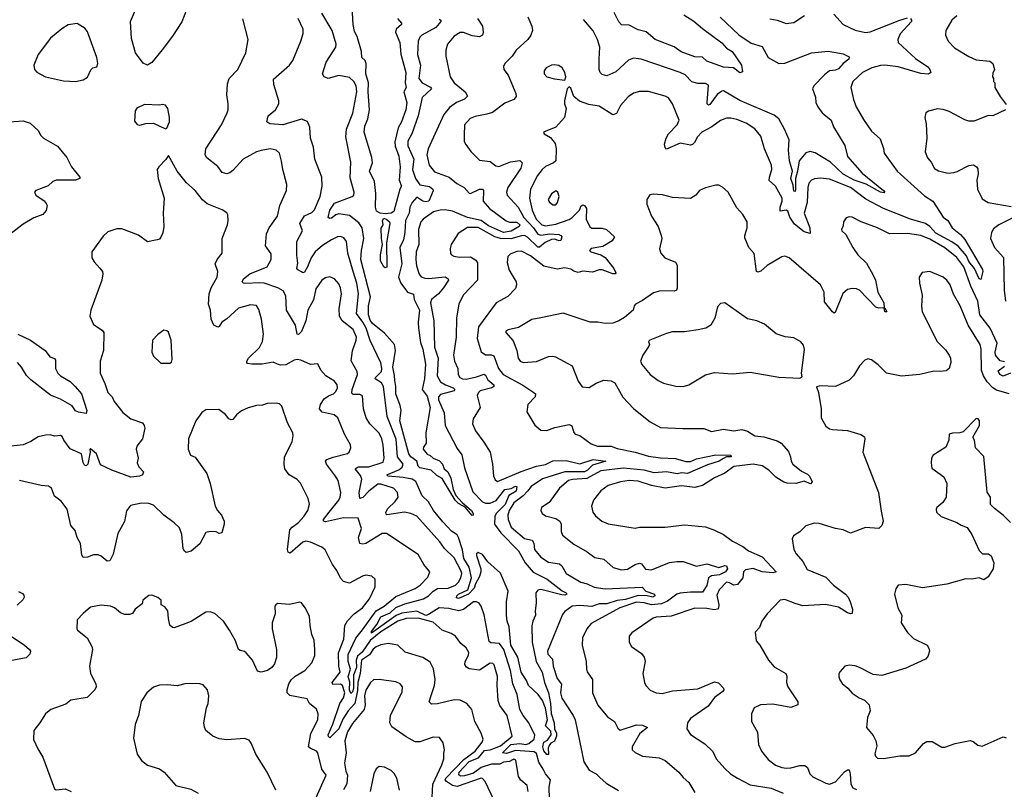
# Model space of a CAD drawing. Extents: x 1246230 to 1426786, y 660032 to 763141.
# Tile 339 of 566: x 1365151 to 1371733, y 696731 to 701878. Entities that reach past the tile are written whole.
import ezdxf

# ---------------------------------------------------------------- set-up
doc = ezdxf.new("R2010")
doc.units = 0

msp = doc.modelspace()

# ---------------------------------------------------------------- linework, layer by layer
at = {"layer": '0CON10XD'}
for points in [[(1366265.8, 701944.2), (1366235, 701863.1), (1366172.8, 701767.2), (1366103.5, 701676.5), (1366035, 701592.5), (1366005, 701574), (1365977.4, 701587.4), (1365926, 701656), (1365897.9, 701752.1), (1365891.9, 701865), (1365938.6, 701975)], [(1367676.8, 701885), (1367702.5, 701855), (1367704.4, 701845), (1367668.2, 701815), (1367663.8, 701795), (1367692.8, 701725), (1367698.5, 701648.5), (1367731.9, 701525), (1367727.2, 701455), (1367734.3, 701425), (1367720, 701395), (1367738.5, 701325), (1367731.5, 701275), (1367702.9, 701195), (1367681.8, 701155), (1367658.3, 701061.7), (1367661.4, 701031.4), (1367684.7, 700965), (1367695.3, 700894.7), (1367688.6, 700805), (1367704.2, 700765), (1367691.4, 700745), (1367652.5, 700595), (1367635, 700584.6), (1367595, 700579.6), (1367560, 700585), (1367537.1, 700597.1), (1367530.3, 700625), (1367531.1, 700715), (1367522.1, 700795), (1367489.2, 700865), (1367509.7, 700920.3), (1367505.6, 700955.6), (1367453.4, 701125), (1367457.5, 701165), (1367478.1, 701215), (1367490.5, 701275), (1367479.8, 701395), (1367482.3, 701455), (1367465.2, 701515), (1367468.3, 701585), (1367459.5, 701605), (1367438.8, 701625), (1367435.4, 701665), (1367408.1, 701765), (1367390, 701800), (1367380.8, 701845), (1367374.6, 701964.6)], [(1367955, 701881.5), (1367965.7, 701875), (1367966.9, 701865), (1367932.7, 701825), (1367840, 701775), (1367825, 701761.2), (1367815.5, 701734.5), (1367811.1, 701645), (1367830.6, 701575), (1367818.8, 701485), (1367840.8, 701455), (1367897.6, 701427.6), (1367903.1, 701415), (1367842.6, 701357.4), (1367815.9, 701234.1), (1367772.8, 701115), (1367746.7, 701065), (1367744.8, 701035.2), (1367786.5, 700945), (1367777.9, 700875), (1367796.4, 700815), (1367825, 700774.5), (1367891.5, 700761.5), (1367912.7, 700745), (1367915.8, 700734.2), (1367885.2, 700664.8), (1367865, 700659.6), (1367845, 700664), (1367805, 700690.9), (1367775.2, 700655), (1367759.7, 700625), (1367754.2, 700585), (1367731.1, 700535), (1367726.3, 700455), (1367715.7, 700405), (1367692.7, 700355), (1367705.6, 700245), (1367683.5, 700155), (1367698.5, 700115), (1367743.9, 700055), (1367782.7, 700042.7), (1367787.7, 700007.7), (1367824.8, 699935), (1367815.7, 699855), (1367817.6, 699815), (1367829.6, 699719.6), (1367846.2, 699675), (1367864.2, 699575), (1367858, 699475), (1367842.5, 699405), (1367875, 699360), (1367894, 699285), (1367865.6, 699115), (1367868.8, 699045), (1367850.8, 699019.2), (1367848.8, 699005), (1367875, 698971.8), (1367895, 698964.1), (1367916, 698945), (1367957.2, 698927.2), (1367976.4, 698905), (1367987.8, 698875), (1368013.5, 698853.5), (1368032.4, 698812.4), (1368048.6, 698735), (1368066.6, 698696.6), (1368109.3, 698649.3), (1368170.9, 698595), (1368182.5, 698575), (1368182.5, 698565), (1368175, 698561.2), (1368128, 698618), (1368085, 698642.3), (1368061.2, 698665), (1367975, 698809.4), (1367940.3, 698830.3), (1367901.2, 698865), (1367825, 698881.5), (1367815, 698892.5), (1367805.3, 698925.3), (1367765.3, 698955), (1367752.1, 698975), (1367691.9, 699195), (1367701, 699265), (1367695, 699297.1), (1367664.8, 699374.8), (1367665.1, 699425), (1367658.1, 699465), (1367657.4, 699497.4), (1367644.8, 699555), (1367662.8, 699665), (1367657.5, 699705), (1367590.4, 699780.4), (1367510.2, 699845), (1367495, 699868.2), (1367483.1, 699905), (1367482.9, 699965), (1367495.2, 700025.2), (1367432.4, 700275), (1367435.9, 700334.1), (1367450.7, 700415), (1367439.8, 700485), (1367418.5, 700518.5), (1367355, 700568.2), (1367285, 700580.4), (1367265, 700573.8), (1367235, 700549.6), (1367225, 700547.3), (1367213.8, 700555), (1367223.7, 700605), (1367255, 700650.6), (1367374, 700695), (1367385.6, 700705), (1367388.1, 700725), (1367360.6, 700820.6), (1367364.6, 700925), (1367330.8, 701095), (1367334.7, 701145.3), (1367377.4, 701252.6), (1367385, 701287.5), (1367405.3, 701394.7), (1367400.7, 701435), (1367385, 701465.5), (1367355, 701490.4), (1367285, 701503.8), (1367214.2, 701484.2), (1367186.9, 701495), (1367176.5, 701515), (1367199.1, 701595), (1367264, 701695), (1367265.8, 701714.2), (1367240.8, 701805), (1367170.8, 701920.9)], [(1368548.3, 701898.3), (1368574.4, 701834.4), (1368578.6, 701805), (1368568.6, 701775), (1368548.6, 701745), (1368469.4, 701675), (1368442.9, 701635), (1368394, 701585), (1368384.3, 701565.7), (1368388, 701545), (1368416.2, 701506.2), (1368468, 701385), (1368468.8, 701365), (1368453.8, 701345), (1368395, 701319.4), (1368311.7, 701258.3), (1368274.6, 701245.4), (1368195, 701230.9), (1368163.3, 701216.7), (1368125.6, 701175), (1368121.2, 701105), (1368123.2, 701063.2), (1368133, 701043), (1368167.3, 700997.3), (1368225, 700939.2), (1368295, 700928.9), (1368335, 700901.4), (1368355, 700895.7), (1368432.4, 700927.6), (1368495.4, 700935.4), (1368510.9, 700920.9), (1368501.1, 700885), (1368413.5, 700755), (1368404.4, 700725), (1368408.9, 700705), (1368482.2, 700625), (1368520.4, 700555), (1368585.8, 700485.8), (1368614.5, 700444.5), (1368635, 700436.8), (1368695.5, 700445.5), (1368755, 700441.8), (1368769.2, 700435), (1368774.3, 700425), (1368767.9, 700402.1), (1368755, 700398.1), (1368729.2, 700409.1), (1368705, 700407.7), (1368662.7, 700387.3), (1368625, 700355.9), (1368615, 700356.8), (1368545, 700422.5), (1368525, 700433.9), (1368505, 700433.5), (1368435, 700412.1), (1368365, 700414.6), (1368326.2, 700426.2), (1368215, 700488.2), (1368145, 700488.9), (1368081.1, 700448.9), (1368035.5, 700374.5), (1368028.3, 700348.3), (1368030.8, 700315), (1368036.7, 700305), (1368053.3, 700296.7), (1368089.3, 700289.3), (1368165, 700292.7), (1368200.8, 700270.8), (1368211.7, 700251.7), (1368211.1, 700135), (1368116.5, 700035), (1368086.5, 699975), (1368071.2, 699885), (1368068.2, 699755), (1368051.2, 699635), (1368057.3, 699595), (1368080.5, 699545), (1368082.2, 699505), (1368094.4, 699485), (1368112, 699475), (1368135, 699473), (1368205, 699488.4), (1368255, 699507.2), (1368265, 699500.5), (1368280.3, 699470.3), (1368321.2, 699435), (1368321.5, 699425), (1368308.1, 699415), (1368230, 699395), (1368217.8, 699385), (1368208.9, 699365), (1368228.6, 699285), (1368182.2, 699207.8), (1368178.9, 699175), (1368198, 699128), (1368252.8, 699052.8), (1368295.7, 698985.7), (1368311.9, 698905), (1368318.3, 698828.3), (1368330.3, 698800.3), (1368345, 698788.6), (1368503.9, 698856.1), (1368605, 698891.9), (1368665, 698903.6), (1368715, 698927.5), (1368805, 698930.3), (1368895, 698906.4), (1368985, 698936.6), (1369070, 698925), (1368980.5, 698899.5), (1368946.7, 698865), (1368925.7, 698855), (1368795.1, 698854.9), (1368645, 698806.7), (1368570.8, 698755), (1368546.7, 698725), (1368516.5, 698693.5), (1368455, 698646), (1368422.5, 698595), (1368414.8, 698565), (1368415.7, 698535.7), (1368436.6, 698485), (1368525, 698408.4), (1368577.8, 698397.8), (1368587.7, 698377.7), (1368591.5, 698335), (1368635, 698282.3), (1368685, 698250), (1368758.7, 698238.7), (1368775.2, 698225.2), (1368805, 698173.1), (1368902.9, 698115), (1368945, 698105.5), (1368991.6, 698081.6), (1369065, 698071.9), (1369311.7, 698081.7), (1369336.7, 698056.7), (1369394, 698035), (1369396, 698025), (1369383.4, 698016.6), (1369345, 698024.8), (1369285, 698026), (1369200.1, 697999.9), (1369145, 697994.1), (1369075, 697972.2), (1369025, 697970.8), (1368975, 697953.8), (1368895, 697960), (1368844.2, 697955), (1368795, 697919.1), (1368780.6, 697899.4), (1368678.5, 697655), (1368682.5, 697635), (1368712.1, 697602.1), (1368718.2, 697555), (1368745, 697471.4), (1368773.4, 697433.4), (1368766.8, 697375), (1368775, 697340), (1368850.9, 697225), (1368864.5, 697195), (1368922.5, 696915), (1368958.8, 696858.8), (1369005, 696833.3), (1369028.8, 696808.8), (1369071.2, 696771.2), (1369153.1, 696723.1)], [(1369834.5, 701895), (1369957.8, 701777.8), (1370041.1, 701721.1), (1370115, 701698), (1370154.5, 701625), (1370225.3, 701585.3), (1370265, 701587.7), (1370445, 701655.4), (1370555, 701667.9), (1370655, 701648.7), (1370695, 701628.6), (1370693.3, 701615), (1370654.7, 701585.3), (1370625, 701548.8), (1370605, 701540.3), (1370565, 701536.5), (1370529.8, 701510.2), (1370460, 701435), (1370451.2, 701415), (1370470.3, 701360.3), (1370471.9, 701325), (1370485.6, 701295), (1370515.7, 701255), (1370575.4, 701205.4), (1370591.4, 701161.4), (1370667.2, 701037.2), (1370683.6, 700963.6), (1370781.7, 700851.7), (1370925.8, 700735), (1370933.8, 700725), (1370930.7, 700719.3), (1370905, 700723.4), (1370808.7, 700778.7), (1370729.2, 700805), (1370655.4, 700845), (1370571.4, 700925), (1370468.3, 700988.3), (1370435, 700997.3), (1370405, 700987.1), (1370360.5, 700935), (1370351.3, 700865), (1370337, 700815), (1370337.3, 700742.7), (1370335, 700730), (1370325, 700732), (1370321.1, 700771.1), (1370304.8, 700815), (1370317.7, 700865), (1370297.6, 700935), (1370289.5, 701005), (1370295.6, 701075), (1370264.3, 701145.7), (1370225, 701215.3), (1370195, 701239.4), (1369965, 701337.1), (1369855, 701401.5), (1369845, 701400.4), (1369813.1, 701376.9), (1369765, 701311.9), (1369755, 701306), (1369746, 701315), (1369745.6, 701325), (1369755, 701441.2), (1369735, 701450.6), (1369685, 701451.5), (1369645, 701461.5), (1369599, 701509), (1369565.2, 701525.2), (1369305, 701613.3), (1369255, 701620.6), (1369221.7, 701608.3), (1369135, 701529.5), (1369075, 701502.5), (1369045, 701511.4), (1369031.4, 701525), (1369025.6, 701545), (1369025.5, 701614.5), (1369029.1, 701695), (1369013.3, 701745), (1368985, 701802.5), (1368919.6, 701879.6)], [(1369590.3, 701910.2), (1369657.6, 701867.6), (1369715, 701818.9), (1369845, 701722.2), (1369875, 701688.5), (1369914.5, 701665), (1369976.7, 701575), (1369981.7, 701528.3), (1369965, 701523.3), (1369922.5, 701555), (1369855, 701561.1), (1369745, 701600.2), (1369715, 701626.8), (1369665, 701628.9), (1369573.6, 701663.6), (1369525, 701696.1), (1369398.2, 701745), (1369337.7, 701797.7), (1369285, 701810), (1369225, 701842.5), (1369175, 701844.2), (1369155, 701864.2), (1369125, 701925.7)], [(1370165, 701884.4), (1370214.2, 701874.2), (1370275, 701852), (1370325, 701858.8), (1370396.7, 701905)], [(1370593.3, 701915), (1370656.2, 701846.2), (1370735, 701808.1), (1370805, 701793.3), (1370835, 701797.1), (1371033.8, 701875), (1371085, 701890.8)], [(1371416.2, 701903.8), (1371382.5, 701875), (1371342.5, 701805), (1371340, 701775), (1371358, 701735), (1371400.7, 701690.7), (1371495, 701632), (1371545, 701609.2), (1371635, 701600), (1371656.2, 701585), (1371666.7, 701545), (1371655, 701520), (1371653.3, 701495), (1371660, 701485), (1371660, 701465), (1371670, 701455), (1371670, 701425), (1371704.2, 701364.2), (1371745, 701310)], [(1365525, 701464.2), (1365575, 701476), (1365605, 701493.8), (1365627, 701543), (1365640, 701555), (1365666.4, 701563.6), (1365673.3, 701585), (1365666.2, 701625), (1365605, 701797.5), (1365589.3, 701819.3), (1365535, 701852.5), (1365475, 701843.8), (1365432.1, 701817.9), (1365358, 701755), (1365275.5, 701644.5), (1365245.7, 701575), (1365250, 701545), (1365265, 701526), (1365325, 701496), (1365445, 701470), (1365525, 701464.2)], [(1367581.8, 699031.8), (1367572.3, 699075), (1367553.7, 699113.6), (1367492.5, 699175), (1367467.5, 699215), (1367448.5, 699275), (1367442.5, 699362.5), (1367425, 699371.5), (1367380.5, 699370.5), (1367370.5, 699380.5), (1367373.1, 699405), (1367409.3, 699505), (1367408.2, 699525), (1367366.2, 699596.2), (1367376.3, 699663.6), (1367400.9, 699735), (1367402.4, 699755), (1367381.1, 699805), (1367307.5, 699865), (1367290, 699895), (1367286.9, 699945), (1367302.1, 700045), (1367296.2, 700085), (1367285, 700110.8), (1367255, 700144), (1367225, 700158.8), (1367195, 700152.5), (1367171.4, 700135), (1367131.1, 700078.9), (1367116.2, 700005), (1367078.1, 699935), (1367064.7, 699865), (1367035, 699792.5), (1367015, 699772.5), (1367005, 699773.8), (1366994.6, 699835), (1366935.3, 699935), (1366930.5, 700030.5), (1366913.5, 700063.5), (1366876.9, 700085), (1366785, 700114.8), (1366755, 700118.4), (1366662.8, 700112.8), (1366647.5, 700115), (1366638.8, 700125), (1366647.1, 700145), (1366690.7, 700179.3), (1366805.8, 700225), (1366833.1, 700275), (1366831.7, 700311.7), (1366794.1, 700365.9), (1366801.4, 700445), (1366818.1, 700485), (1366873.5, 700565), (1366890, 700635), (1366934.2, 700735), (1366937.1, 700775), (1366910.5, 700875), (1366902.2, 700932.2), (1366886.9, 700985), (1366865, 701004.4), (1366825, 701013.3), (1366765, 701003.5), (1366735, 700994.5), (1366645, 700944.5), (1366575, 700869.4), (1366555, 700853.3), (1366535, 700847.8), (1366505, 700857.1), (1366475, 700895.6), (1366401.2, 700955), (1366391.2, 700975), (1366396, 701015), (1366500.8, 701175), (1366538, 701255), (1366544, 701275), (1366543.8, 701315), (1366536.2, 701375), (1366541.2, 701448.8), (1366551.4, 701485), (1366608.6, 701545), (1366663.7, 701656.3), (1366677.8, 701745), (1366643.7, 701883.7)], [(1368210.9, 701885), (1368244.4, 701835), (1368248.6, 701795), (1368244, 701775), (1368225, 701762.5), (1368175, 701769.6), (1368117.9, 701792.1), (1368095, 701792.5), (1368055, 701768.1), (1368011.9, 701715), (1368000, 701675), (1367999.4, 701635), (1368028.5, 701495), (1368055.4, 701455), (1368128.9, 701395), (1368144.3, 701365.7), (1368124.1, 701345.9), (1368070, 701325), (1368025, 701290), (1367985.4, 701244.6), (1367880.9, 701015), (1367873.3, 700975), (1367888.1, 700905), (1367925, 700860), (1368023.1, 700825), (1368072.9, 700782.9), (1368122.1, 700755), (1368155, 700717.5), (1368165, 700715.5), (1368225, 700745.3), (1368245.3, 700745.3), (1368251.8, 700735), (1368249, 700665), (1368291.4, 700615), (1368402.2, 700532.2), (1368425, 700524.8), (1368475, 700524.3), (1368495.3, 700505), (1368489.6, 700495), (1368435.4, 700464.6), (1368384.8, 700455.2), (1368285, 700499.9), (1368235, 700536), (1368145, 700555.1), (1368045, 700597.3), (1367995, 700607.2), (1367962.9, 700605), (1367917.7, 700592.3), (1367847.8, 700545), (1367832.9, 700525), (1367816.2, 700475), (1367818.8, 700375), (1367802.5, 700325), (1367799.3, 700275), (1367802.9, 700232.9), (1367820.6, 700175), (1367835, 700157.5), (1367858.7, 700148.7), (1367886.2, 700146.2), (1367995, 700157.9), (1368015.6, 700145), (1368016.7, 700135), (1367984.5, 700085), (1367950.8, 700045), (1367904.1, 700005.9), (1367898.2, 699985), (1367919.7, 699865), (1367923.2, 699686.8), (1367949, 699615), (1367942, 699495), (1367964.7, 699455), (1367997.9, 699435), (1368047.8, 699415), (1368058.9, 699405), (1368055.6, 699395), (1367965, 699370.7), (1367950.5, 699355), (1367951.6, 699335), (1367988.7, 699248.7), (1367996, 699165), (1368075, 699010.6), (1368106.9, 698966.9), (1368125, 698880.8), (1368181, 698721), (1368245, 698653.8), (1368265, 698645.2), (1368295, 698644.8), (1368337.1, 698662.9), (1368395, 698736), (1368437.5, 698742.5), (1368465, 698757.3), (1368475.4, 698755.4), (1368470.6, 698725), (1368420.4, 698695), (1368396.3, 698635), (1368337, 698575), (1368326.2, 698555), (1368324.7, 698505), (1368366.3, 698446.3), (1368486, 698325), (1368529.2, 698245), (1368583.8, 698183.8), (1368677.8, 698135), (1368777.6, 698057.6), (1368803.8, 698045), (1368808.6, 698035), (1368795, 698029.6), (1368775, 698031.8), (1368635, 698068.1), (1368615, 698063.5), (1368600.6, 698045), (1368604.2, 697975.8), (1368596, 697925), (1368598.2, 697895), (1368580.5, 697855), (1368575.4, 697825), (1368576.5, 697715), (1368603.5, 697585), (1368643.3, 697515), (1368659.2, 697445), (1368685, 697376), (1368699.3, 697305), (1368702.7, 697237.3), (1368724.3, 697174.3), (1368725.9, 697135), (1368739.2, 697105), (1368738.4, 697085), (1368725, 697053.1), (1368700.5, 697039.5), (1368692.4, 697027.6), (1368684.5, 697005), (1368685, 696962.5), (1368675, 696964.3), (1368655, 696986.9), (1368649.2, 697015), (1368654.3, 697045), (1368679.8, 697060.2), (1368704.8, 697095.2), (1368700.6, 697120.6), (1368666, 697155), (1368680, 697195), (1368665, 697273.8), (1368646.4, 697325), (1368618, 697365), (1368552.9, 697425), (1368539.1, 697459.1), (1368504.2, 697515), (1368481.2, 697615), (1368434.4, 697695), (1368423.8, 697816.2), (1368410.3, 697855), (1368405.2, 697895), (1368405.8, 697985), (1368417.4, 698055), (1368365, 698176.8), (1368281.2, 698251.2), (1368245, 698300.9), (1368215, 698314.2), (1368205, 698306.2), (1368203.8, 698295), (1368234.7, 698204.7), (1368234.8, 698185), (1368225.4, 698155), (1368197.7, 698105), (1368189.8, 698075), (1368150.4, 698035), (1368085, 698006.8), (1368070.6, 698010.6), (1368072.7, 698025), (1368085, 698036.1), (1368145.7, 698064.3), (1368172.1, 698145), (1368155.7, 698215.7), (1368121.1, 698275), (1368111.4, 698331.4), (1368085, 698414.5), (1368075, 698433.1), (1368037.9, 698457.9), (1367979.3, 698519.3), (1367918.1, 698595), (1367884.1, 698654.1), (1367842.6, 698692.6), (1367799.1, 698789.1), (1367775, 698805.8), (1367714.8, 698815.2), (1367614.8, 698824.8), (1367605.8, 698835), (1367685, 698867), (1367707.1, 698885), (1367713.6, 698905), (1367675.8, 698955), (1367667.3, 699072.7), (1367608.1, 699225), (1367584.2, 699425), (1367569.1, 699449.1), (1367527.8, 699475), (1367529.5, 699485), (1367569.1, 699525), (1367572.4, 699545), (1367565, 699582.5), (1367495, 699732.9), (1367467.2, 699815), (1367445.8, 699855), (1367403, 699913), (1367416.5, 700045), (1367404.8, 700114.8), (1367380, 700195), (1367345.8, 700315.8), (1367334.7, 700394.7), (1367318.9, 700418.9), (1367295, 700427.5), (1367275, 700425.5), (1367235, 700406.2), (1367175, 700367.1), (1367126.6, 700325), (1367099.4, 700285), (1367076.1, 700225), (1367055, 700189.2), (1367045, 700185.8), (1367035, 700190.8), (1367010, 700205), (1367004.5, 700214.5), (1367010.4, 700249.6), (1367003, 700303), (1367003.8, 700395), (1367041.8, 700465), (1367024.5, 700515), (1367055, 700566.5), (1367105, 700588.2), (1367122.7, 700607.3), (1367160, 700695), (1367172.9, 700765), (1367170.4, 700825), (1367124.5, 700944.5), (1367114.4, 701025), (1367095.5, 701085.5), (1367090.8, 701159.2), (1367075, 701196.2), (1367035, 701213.1), (1366910, 701175), (1366822.6, 701182.6), (1366804, 701195), (1366812, 701235), (1366860.8, 701275), (1366882.9, 701315), (1366882.5, 701335), (1366849.5, 701445), (1366848.9, 701481.1), (1366954, 701575), (1366977.5, 701605), (1367030.5, 701735), (1367045.6, 701785.6), (1367046.7, 701815), (1367012.9, 701885)], [(1371105, 701886.2), (1371113.3, 701875), (1371112, 701865), (1371037.3, 701782.7), (1371020.5, 701745), (1371023.3, 701725), (1371138.5, 701618.5), (1371221.7, 701561.7), (1371235.7, 701545), (1371241.2, 701525), (1371225.6, 701514.4), (1371175, 701517.5), (1371022.9, 701562.9), (1370935, 701573.4), (1370905, 701571.8), (1370846.2, 701555), (1370785, 701525.5), (1370720, 701465), (1370705.7, 701425), (1370724.4, 701345), (1370742.9, 701295), (1370791.3, 701211.3), (1370845, 701131.4), (1370901.8, 701081.8), (1370925.6, 701015.6), (1370930, 700985), (1371015.5, 700865), (1371199.1, 700699.1), (1371254.2, 700665), (1371325, 700557.1), (1371355.8, 700535), (1371385, 700485.5), (1371440.8, 700440.8), (1371467.8, 700407.8), (1371587.3, 700207.3), (1371589.2, 700195), (1371575, 700141.1), (1371565, 700145.5), (1371533.9, 700215), (1371495, 700260.6), (1371478.9, 700298.9), (1371425, 700362.3), (1371382.5, 700392.5), (1371275, 700449.5), (1371235.2, 700495.2), (1371205, 700515.7), (1371104.5, 700544.5), (1370925.6, 700615), (1370806.9, 700676.9), (1370705, 700754.8), (1370565, 700811.2), (1370505, 700817.6), (1370465, 700812.7), (1370444.2, 700805), (1370425.4, 700784.6), (1370418.9, 700755), (1370414.8, 700655.2), (1370395.9, 700585), (1370433.8, 700485), (1370435, 700447.5), (1370395, 700459.1), (1370330.8, 700510.8), (1370298.4, 700558.4), (1370286.5, 700596.5), (1370274.5, 700604.5), (1370235, 700596.7), (1370233.7, 700623.7), (1370248.2, 700665), (1370247.3, 700685), (1370202.2, 700765), (1370161.5, 700801.5), (1370162.2, 700825), (1370179.5, 700875), (1370176.5, 700905), (1370130, 701015), (1370105, 701098.8), (1370065, 701147.1), (1370008, 701185), (1369945, 701211.5), (1369905, 701220.5), (1369875, 701220), (1369835.4, 701204.6), (1369778.7, 701161.3), (1369710, 701125), (1369681.5, 701095), (1369662.7, 701057.3), (1369647.7, 701042.3), (1369635, 701039.5), (1369565, 701051.8), (1369475, 701012), (1369465, 701023.3), (1369461.8, 701045), (1369472.1, 701085), (1369488.5, 701115), (1369545.6, 701175), (1369559.4, 701205), (1369515.6, 701315), (1369487.1, 701355), (1369465, 701366.7), (1369355, 701398.2), (1369295, 701398.5), (1369253.3, 701386.7), (1369217.9, 701362.1), (1369166.4, 701305), (1369139.8, 701250.2), (1369115, 701242.5), (1369025, 701300), (1368955, 701311.8), (1368893.3, 701333.3), (1368855.8, 701365), (1368835, 701420), (1368825, 701430), (1368810, 701415), (1368792, 701335), (1368792.5, 701315), (1368804, 701285), (1368792.5, 701225), (1368735, 701160), (1368652.5, 701125), (1368657.5, 701115), (1368699.7, 701089.7), (1368730.2, 701050.2), (1368738.2, 701015), (1368734.3, 700935), (1368719.3, 700920.7), (1368665, 700895.4), (1368643.6, 700875), (1368612.3, 700835), (1368566.2, 700743.8), (1368558.1, 700685), (1368576.9, 700605), (1368603.3, 700545), (1368640.4, 700505), (1368665, 700498.8), (1368735, 700511), (1368825, 700541), (1368845, 700554.1), (1368892.2, 700605), (1368905, 700634.2), (1368915, 700638.9), (1368927.1, 700635), (1368940.9, 700615), (1368938.4, 700545), (1368962.4, 700492.4), (1368975, 700484.6), (1369045, 700484.5), (1369074.2, 700475.8), (1369126.4, 700426.4), (1369110.9, 700399.1), (1369048.3, 700361.7), (1368972, 700348), (1368960, 700335), (1368968.8, 700325), (1369035, 700306.4), (1369065, 700287.3), (1369123.6, 700215), (1369137.1, 700185), (1369132.5, 700177.5), (1369115, 700178.5), (1369045, 700204.1), (1369025, 700204.1), (1368980.5, 700189.5), (1368915, 700197.1), (1368885, 700187.5), (1368856.2, 700196.2), (1368835, 700208.7), (1368795, 700218.1), (1368745, 700210), (1368655, 700229.5), (1368565, 700298.2), (1368505, 700329.3), (1368475, 700328), (1368429.7, 700310.3), (1368413.5, 700295), (1368408.9, 700255), (1368423.4, 700203.4), (1368468.9, 700125), (1368471.9, 700105), (1368465, 700080), (1368415, 700026), (1368335.4, 699984.6), (1368217.3, 699822.7), (1368209.1, 699745), (1368236.2, 699656.2), (1368265, 699635.5), (1368305, 699635.9), (1368319.8, 699629.8), (1368350.8, 699545), (1368382.7, 699505), (1368515, 699434.6), (1368588.8, 699385), (1368598.8, 699375), (1368596, 699355), (1368548, 699305), (1368542, 699255), (1368595, 699166.2), (1368635, 699132), (1368675, 699130.6), (1368729.2, 699150.8), (1368825, 699171.4), (1368842.7, 699162.7), (1368856.1, 699116.1), (1368865, 699106.7), (1368895, 699096), (1368971.7, 699041.7), (1369012.5, 699025), (1369105, 699025.8), (1369145, 699009.6), (1369265, 698985.3), (1369355, 698959), (1369435, 698947.3), (1369535, 698943.3), (1369605, 698923.1), (1369635, 698923.9), (1369675, 698940.4), (1369805, 698968.3), (1369905.6, 698965), (1369906.7, 698955), (1369875, 698954.5), (1369855, 698942.7), (1369827.8, 698925), (1369749, 698901), (1369615, 698843.7), (1369575, 698846.7), (1369545, 698840.6), (1369475, 698854.4), (1369392.3, 698847.7), (1369325.2, 698865.2), (1369185, 698877.9), (1369035, 698861.6), (1368941.7, 698808.3), (1368847, 698803), (1368820.6, 698795), (1368760.6, 698745), (1368690.9, 698649.1), (1368638.8, 698615), (1368634, 698595), (1368643.8, 698575), (1368665, 698559.2), (1368735, 698542.5), (1368761.2, 698525), (1368770, 698505), (1368770, 698455), (1368779.8, 698429.8), (1368855, 698371.1), (1368945, 698320), (1368995, 698280), (1369055, 698270.8), (1369118, 698215), (1369175, 698197.5), (1369215, 698203.6), (1369265, 698233.6), (1369295, 698243.3), (1369307.6, 698237.6), (1369334.1, 698204.1), (1369375, 698199.3), (1369495, 698247.2), (1369544.6, 698254.6), (1369585, 698253.6), (1369675, 698223.2), (1369745, 698239.3), (1369825, 698214.3), (1369865, 698227.7), (1369875, 698224.6), (1369881.6, 698205), (1369868.1, 698185), (1369828, 698165), (1369775, 698158), (1369755, 698145.2), (1369744.8, 698094.8), (1369715, 698048.5), (1369635, 698049.4), (1369565, 698042), (1369544.6, 698035), (1369480.6, 697989.4), (1369440.2, 697970.2), (1369375, 697965.1), (1369325, 697978.2), (1369275, 697981.3), (1369163.1, 697945), (1368971.5, 697838.5), (1368941.1, 697805), (1368914.2, 697744.2), (1368910.6, 697695), (1368937.5, 697585), (1368939.4, 697535), (1368945, 697516.7), (1368980, 697465), (1368979.2, 697375), (1369015, 697292.5), (1369079.4, 697215), (1369126.2, 697185), (1369149.5, 697139.5), (1369165, 697126.2), (1369275, 697161.8), (1369315, 697159.4), (1369346.7, 697145), (1369296.5, 697103.5), (1369245.8, 697015), (1369246, 696995), (1369265, 696976), (1369315, 696953.1), (1369425, 696941.5), (1369465, 696923.3), (1369558, 696845), (1369585, 696808.8), (1369625, 696776.7), (1369665, 696710)], [(1368795, 701472.5), (1368802.5, 701495), (1368796.2, 701525), (1368777, 701557), (1368755, 701571.2), (1368727.1, 701577.1), (1368705, 701574), (1368670, 701555), (1368656.2, 701535), (1368656.2, 701515), (1368675, 701496), (1368725, 701482), (1368795, 701472.5)], [(1366125, 701147.5), (1366135, 701152.5), (1366153.8, 701195), (1366153.8, 701225), (1366141.2, 701285), (1366125, 701306.7), (1366105, 701311.2), (1366085, 701306.7), (1365985, 701310), (1365935, 701286.7), (1365922.3, 701267.7), (1365918.3, 701198.3), (1365936.4, 701176.4), (1365955, 701172), (1365995, 701183.8), (1366045, 701186.7), (1366125, 701147.5)], [(1371740, 701275), (1371655, 701234), (1371625, 701238), (1371531.2, 701198.8), (1371495, 701200), (1371467.9, 701207.9), (1371365, 701264.3), (1371325, 701277.5), (1371285, 701282), (1371225, 701266.7), (1371207.5, 701255), (1371201.2, 701225), (1371210.5, 701180.5), (1371214, 701085), (1371203.8, 700995), (1371218.8, 700955), (1371244, 700925), (1371265, 700883.8), (1371293.3, 700866.7), (1371355, 700852.5), (1371395, 700857.1), (1371417.6, 700862.4), (1371495, 700902.5), (1371527.7, 700907.7), (1371546.7, 700895), (1371555, 700880), (1371557.7, 700847.7), (1371549.2, 700805), (1371554, 700745), (1371585, 700678.8), (1371624.4, 700654.4), (1371778.7, 700628.7)], [(1365055, 701193.3), (1365175, 701202), (1365222.5, 701185), (1365275, 701136.7), (1365293.4, 701103.4), (1365311.2, 701085), (1365403.2, 701033.2), (1365467.2, 700957.2), (1365498, 700895), (1365553.3, 700825), (1365552.5, 700815), (1365525, 700805.7), (1365395, 700804.2), (1365373.8, 700795), (1365342.4, 700767.6), (1365260, 700735), (1365251.2, 700725), (1365258.8, 700705), (1365315.6, 700665.6), (1365328.3, 700648.3), (1365334, 700635), (1365328.8, 700601.2), (1365306.7, 700575), (1365245, 700553.1), (1365175, 700510), (1364995.8, 700375)], [(1368445, 696926.9), (1368425, 696916.5), (1368385, 696912.7), (1368360.4, 696899.6), (1368305, 696897.8), (1368235, 696875.8), (1368185, 696838.5), (1368125, 696819.7), (1368097.5, 696817.5), (1368086.4, 696826.4), (1368088.8, 696845), (1368155, 696916.8), (1368218.4, 696941.6), (1368258.8, 696991.2), (1368295, 696994.5), (1368365, 697021.8), (1368442.3, 697085), (1368410, 697225), (1368360.7, 697290.7), (1368348.8, 697325), (1368342, 697428), (1368344.5, 697485), (1368323, 697563), (1368315, 697572.9), (1368295, 697573.3), (1368225, 697526.9), (1368155, 697536.7), (1368137.3, 697547.3), (1368125.8, 697565), (1368129.2, 697585), (1368152.3, 697627.7), (1368152.5, 697645), (1368136.5, 697676.5), (1368100, 697705), (1368064.2, 697755), (1368035, 697772.5), (1367975, 697794.5), (1367915, 697849.5), (1367814.8, 697875.2), (1367735, 697872.5), (1367679.6, 697855), (1367565, 697783.3), (1367495, 697725), (1367441.2, 697648.8), (1367409.9, 697620.1), (1367400.9, 697595), (1367401.7, 697545), (1367383.6, 697495), (1367381.8, 697405), (1367375, 697381.7), (1367365, 697371.3), (1367356.7, 697396.7), (1367357.5, 697447.5), (1367346.4, 697485), (1367362.4, 697535), (1367347.4, 697585), (1367347, 697633), (1367397.8, 697742.2), (1367442.1, 697797.9), (1367535, 697924), (1367587.1, 697955), (1367665, 698020), (1367795, 698074.8), (1367827.9, 698095), (1367879.8, 698150.2), (1367892.5, 698185), (1367852.2, 698235), (1367815, 698301.4), (1367602.2, 698442.2), (1367575, 698442.1), (1367465, 698374.7), (1367445, 698369.6), (1367425, 698374.2), (1367415.4, 698415), (1367436.9, 698475), (1367413, 698543), (1367315, 698546.7), (1367195, 698518.5), (1367181.4, 698525), (1367181.5, 698535), (1367220, 698585), (1367284.5, 698665), (1367294.4, 698685), (1367298.1, 698715), (1367279.4, 698795), (1367263.1, 698825), (1367201.8, 698905), (1367195.6, 698925), (1367204.2, 698935.8), (1367247.3, 698952.7), (1367343.4, 698976.6), (1367354.4, 698985.6), (1367365.7, 699015), (1367362.5, 699035), (1367323.3, 699105), (1367276.9, 699215), (1367254, 699235), (1367172.9, 699252.9), (1367155.7, 699275), (1367161.5, 699305), (1367187.1, 699342.9), (1367215, 699362.5), (1367249.4, 699375), (1367265, 699391.1), (1367275.4, 699415), (1367272.5, 699435), (1367255, 699460), (1367197, 699497), (1367164.3, 699535), (1367145, 699576), (1367095, 699572.5), (1367030.9, 699600.9), (1367005, 699605.7), (1366985, 699601.9), (1366931.4, 699568.6), (1366895, 699567.7), (1366873.6, 699573.6), (1366845, 699586.4), (1366773.2, 699573.2), (1366703.8, 699573.8), (1366675, 699578.8), (1366670, 699585), (1366669.2, 699595), (1366681.1, 699615), (1366754.5, 699685), (1366773.5, 699725), (1366780, 699775), (1366768.5, 699875), (1366749.3, 699939.3), (1366735, 699966), (1366695, 699970.6), (1366615, 699948.1), (1366534.2, 699875.8), (1366502.5, 699855), (1366485, 699826.7), (1366475, 699822), (1366450, 699835), (1366430.6, 699875), (1366427.8, 699935), (1366414.5, 699975), (1366418.9, 700045), (1366432.1, 700085), (1366472.2, 700155), (1366475.8, 700195), (1366458, 700245), (1366472, 700275), (1366504.1, 700315.9), (1366504.3, 700415), (1366541.4, 700505), (1366545.8, 700534.2), (1366542.7, 700572.7), (1366535, 700586.2), (1366505.5, 700605.5), (1366405, 700645.8), (1366373.6, 700673.6), (1366325, 700736.2), (1366266.8, 700786.8), (1366204.2, 700865), (1366145, 700970), (1366127.7, 700942.3), (1366081.2, 700895), (1366070.8, 700875), (1366076, 700815), (1366117.5, 700685), (1366110, 700585), (1366114.1, 700495.9), (1366108.3, 700451.7), (1366095, 700422.5), (1366085, 700410), (1366070, 700405), (1366005, 700393.3), (1365945, 700437.5), (1365835, 700480), (1365801.7, 700478.3), (1365740.5, 700459.5), (1365709.5, 700430.5), (1365633.6, 700326.4), (1365632.5, 700285), (1365648.3, 700258.3), (1365687.3, 700217.3), (1365703.8, 700195), (1365707.7, 700177.7), (1365700.8, 700135), (1365627.1, 699935), (1365621.2, 699895), (1365645, 699838.8), (1365701.7, 699801.7), (1365713.8, 699785), (1365712, 699665), (1365690, 699595), (1365688.6, 699515), (1365721.1, 699445), (1365740.8, 699385), (1365770, 699355), (1365783.3, 699325), (1365841.7, 699251.7), (1365895, 699208.6), (1365971.5, 699181.5), (1365984.2, 699165), (1365988.6, 699145), (1365971.4, 699075), (1365935.4, 699024.6), (1365929.4, 699005), (1365943.8, 698945), (1365936.2, 698915), (1365947.7, 698887.7), (1365978.8, 698855), (1365971.2, 698835), (1365953.3, 698825), (1365895, 698817.8), (1365766.2, 698865), (1365691.5, 698901.5), (1365665.6, 698975), (1365625, 699007.5), (1365620, 699005), (1365622.5, 698985), (1365606, 698905), (1365595, 698894.2), (1365585, 698899.2), (1365575, 698916.7), (1365564.4, 698974.4), (1365488.9, 699008.9), (1365445.5, 699065.5), (1365435, 699090), (1365425, 699096.9), (1365385, 699092), (1365355, 699102.5), (1365325, 699100), (1365275, 699088), (1365225, 699056), (1365175, 699034.2), (1365075, 699023.3)], [(1371735, 699588.8), (1371705, 699597.5), (1371674.7, 699634.7), (1371671.8, 699655), (1371683.8, 699715), (1371638, 699815), (1371569.7, 699905), (1371556.2, 699995), (1371509.2, 700095), (1371462.8, 700225), (1371415, 700287.5), (1371335, 700352.7), (1371235, 700410.3), (1371175.3, 700435.3), (1371085, 700448.8), (1370965, 700446.9), (1370885, 700485.8), (1370775.7, 700525.7), (1370715, 700558), (1370695, 700560), (1370675, 700552.5), (1370656.7, 700525), (1370655, 700500), (1370643.8, 700475), (1370646.7, 700465), (1370672.3, 700442.3), (1370719.2, 700355), (1370754.3, 700305), (1370810.4, 700250.4), (1370853.9, 700173.9), (1370872.7, 700135), (1370886.9, 700055), (1370928.1, 699985), (1370930, 699950), (1370935, 699950), (1370946.7, 699925), (1370933.3, 699925), (1370930, 699950), (1370895, 699949.4), (1370875, 699955.5), (1370765, 700068.9), (1370745, 700078.5), (1370715, 700081.1), (1370685, 700073.1), (1370652.9, 700047.1), (1370601.2, 699918.8), (1370595, 699916.2), (1370585, 699924), (1370530.5, 699990.5), (1370528.5, 700055), (1370503.8, 700105), (1370293.8, 700285), (1370265, 700296.9), (1370245, 700293.1), (1370147.5, 700235), (1370105, 700196.2), (1370085, 700190), (1370076.7, 700195), (1370060.8, 700315), (1370026, 700355), (1369999.1, 700419.1), (1369998.1, 700435), (1370014.3, 700485), (1370013.8, 700525), (1369984.2, 700575), (1369945, 700620), (1369886.2, 700725), (1369848.3, 700758.3), (1369825, 700771.2), (1369805, 700771.2), (1369735.9, 700754.1), (1369695, 700736.7), (1369670, 700705), (1369635, 700682), (1369515, 700688), (1369447.3, 700707.3), (1369385, 700711.2), (1369363.9, 700706.1), (1369342.5, 700675), (1369343.8, 700645), (1369374, 700565), (1369418, 700495), (1369440, 700435), (1369444, 700415), (1369428, 700345), (1369435.8, 700315.8), (1369464.5, 700284.5), (1369535, 700256), (1369545.5, 700235.5), (1369546.5, 700083.5), (1369541.4, 700068.6), (1369525, 700061.4), (1369435, 700063.5), (1369388.6, 700051.4), (1369315, 699999.5), (1369267.1, 699975), (1369258.1, 699965), (1369251.4, 699935), (1369195, 699885.6), (1369155, 699862.9), (1369115, 699849.2), (1369065, 699845.8), (1369015.7, 699855.7), (1368965, 699854.3), (1368785, 699914.6), (1368635.5, 699884.5), (1368575, 699872.7), (1368485, 699819.4), (1368416.1, 699803.9), (1368400, 699795), (1368400, 699785), (1368450.7, 699730.7), (1368475.4, 699665.4), (1368483.7, 699613.7), (1368496, 699595), (1368515.6, 699585.6), (1368605, 699591.2), (1368685, 699624.3), (1368715, 699627.5), (1368733, 699623), (1368845, 699562), (1368885, 699460), (1368911.7, 699421.7), (1368957.7, 699417.7), (1369005, 699447.3), (1369055, 699466.2), (1369105, 699463.6), (1369128.5, 699448.5), (1369183.8, 699353.8), (1369256.2, 699276.2), (1369365, 699188.6), (1369435, 699150), (1369583.2, 699143.2), (1369723.6, 699143.6), (1369775, 699123.8), (1369855, 699139.2), (1369925, 699128), (1369977.3, 699137.3), (1370015, 699125.8), (1370065.6, 699095.6), (1370125, 699087.3), (1370215, 699062.2), (1370241.9, 699045), (1370289.4, 698989.4), (1370303.6, 698955), (1370307.1, 698925), (1370318.5, 698905), (1370377.4, 698857.4), (1370417.5, 698837.5), (1370430, 698825), (1370447.3, 698787.3), (1370436.7, 698773.3), (1370395, 698792.5), (1370340, 698775), (1370282.3, 698777.7), (1370258.8, 698785), (1370205, 698818.5), (1370158.9, 698865), (1370115, 698894.3), (1370055, 698905.7), (1369925, 698889.1), (1369865, 698844.7), (1369795, 698812.9), (1369715, 698762.5), (1369665, 698748.6), (1369575, 698759.4), (1369465, 698744.4), (1369375, 698761.9), (1369285, 698791.5), (1369225, 698795.4), (1369167.2, 698787.2), (1369085, 698762.1), (1369035, 698727.8), (1368985.7, 698665), (1368974.4, 698625), (1368982.9, 698585), (1369000.2, 698560.2), (1369043, 698523), (1369085, 698505.6), (1369265, 698478.1), (1369295, 698483.1), (1369465, 698482.9), (1369595, 698500), (1369735, 698486.9), (1369795, 698464.4), (1369855.4, 698435.4), (1369915, 698390.8), (1369985, 698355.7), (1370022, 698325), (1370114.4, 698285), (1370208.8, 698185), (1370185, 698178.5), (1370115, 698185.2), (1370055, 698207.4), (1370002.1, 698197.9), (1369990.4, 698185), (1369984, 698145), (1369948.9, 698101.1), (1369925, 698096.8), (1369895, 698112.7), (1369875, 698115.5), (1369826.7, 698065), (1369812, 698028), (1369824.5, 697965), (1369822.2, 697945), (1369814.6, 697935.4), (1369795, 697931.5), (1369745, 697940), (1369665, 697941.5), (1369505, 697888.9), (1369405, 697882.7), (1369385, 697874.4), (1369243.6, 697776.4), (1369225.8, 697754.2), (1369226, 697715), (1369241.2, 697685), (1369307.9, 697637.9), (1369325.8, 697615), (1369331.4, 697585), (1369317.5, 697505), (1369327.5, 697445), (1369335.7, 697425.7), (1369364.5, 697394.5), (1369405.5, 697375.5), (1369445, 697372.2), (1369515, 697389.1), (1369685, 697402.7), (1369795, 697450), (1369822.5, 697442.5), (1369856.8, 697406.8), (1369858.8, 697395), (1369852, 697385), (1369795, 697345.6), (1369752.7, 697287.3), (1369634.3, 697205), (1369614.4, 697175), (1369610, 697135), (1369635, 697096.2), (1369732, 697035), (1369783.5, 696983.5), (1369807.5, 696935), (1369865, 696870.6), (1369903.2, 696833.2), (1369948.6, 696805), (1370035, 696759.6), (1370175, 696738), (1370255, 696705.4)], [(1368715, 700638.8), (1368735, 700640.8), (1368745.6, 700655), (1368758.1, 700695), (1368747.5, 700725), (1368735, 700732.5), (1368705, 700714.3), (1368684.4, 700675), (1368690.7, 700660.7), (1368715, 700638.8)], [(1367595, 700218.2), (1367585, 700224.6), (1367563.3, 700265), (1367564.1, 700305.9), (1367577.5, 700375), (1367568.9, 700415), (1367566.5, 700483.5), (1367580.8, 700505), (1367576.2, 700535), (1367585, 700549.5), (1367605, 700542.5), (1367624, 700525), (1367626.2, 700515), (1367603.5, 700385), (1367605, 700222.5), (1367595, 700218.2)], [(1371807.3, 700562.7), (1371695, 700506.5), (1371660.8, 700479.2), (1371646.9, 700455), (1371641.1, 700415), (1371666.7, 700355), (1371726.6, 700286.6), (1371730.9, 700069.1), (1371741.2, 699995)], [(1371764.8, 699374.8), (1371680.4, 699400.4), (1371655, 699416.8), (1371617, 699457), (1371593.4, 699495), (1371579.1, 699535), (1371578.4, 699675), (1371571.2, 699705), (1371490.5, 699835), (1371437.1, 699965), (1371392.4, 700042.4), (1371370, 700105), (1371348.8, 700135), (1371323.3, 700155), (1371235, 700194), (1371183.9, 700186.1), (1371163.9, 700156.1), (1371166.2, 700115), (1371184, 700035), (1371180, 699965), (1371184, 699925), (1371284, 699725), (1371339.3, 699669.3), (1371364.3, 699635), (1371372.9, 699615), (1371374.2, 699585), (1371363.8, 699545), (1371345, 699528.8), (1371305, 699524), (1371262.3, 699527.7), (1371167.5, 699505), (1371045, 699493.6), (1370945, 699513.3), (1370890, 699570), (1370845, 699602), (1370820.5, 699609.5), (1370799.5, 699600.5), (1370765, 699563.3), (1370725, 699496.2), (1370695, 699467.5), (1370605, 699423.8), (1370505, 699430), (1370478.3, 699421.7), (1370490, 699385), (1370507.5, 699275), (1370508, 699215), (1370539.1, 699159.1), (1370565, 699142.5), (1370585, 699137.5), (1370685, 699130), (1370774.1, 699104.1), (1370797.7, 699087.7), (1370801.2, 699075), (1370786.2, 698985), (1370891.2, 698715), (1370910.5, 698590.5), (1370922.5, 698525), (1370913.3, 698495), (1370895, 698474), (1370805, 698482.5), (1370705, 698444.2), (1370655, 698467.1), (1370604.5, 698474.5), (1370495, 698507.5), (1370461.7, 698511.7), (1370405, 698492), (1370365, 698453.8), (1370324.1, 698425.9), (1370313.9, 698406.1), (1370326.2, 698335), (1370342, 698305), (1370385.8, 698255), (1370415, 698200), (1370539.5, 698149.5), (1370590, 698095), (1370671.9, 698035), (1370688.9, 698015), (1370702.2, 697985), (1370718.6, 697935), (1370715, 697907.5), (1370705, 697904), (1370685, 697910), (1370625, 697947.8), (1370536.4, 697966.4), (1370385, 697958.6), (1370335, 697972.5)], [(1369585, 699424.4), (1369625, 699435.8), (1369735, 699502.9), (1369795, 699517.8), (1369915, 699510), (1370035, 699520.6), (1370225, 699488), (1370365, 699480), (1370381.7, 699488.3), (1370377.5, 699515), (1370397, 699673), (1370390.3, 699700.3), (1370373.2, 699723.2), (1370325, 699749.2), (1370267, 699757), (1370207.6, 699777.6), (1370130.6, 699840.6), (1370077.5, 699865), (1370015, 699877.5), (1369865, 699983.3), (1369835, 699980), (1369815, 699957.5), (1369798.8, 699881.2), (1369772, 699835), (1369736.7, 699815), (1369686.2, 699803.8), (1369595, 699789.5), (1369515, 699790), (1369475, 699780), (1369364, 699735), (1369354.2, 699725), (1369362, 699705), (1369357.5, 699695), (1369316, 699635), (1369300.6, 699595), (1369310.9, 699570.9), (1369365, 699504.2), (1369418, 699465), (1369455, 699448.1), (1369537, 699427), (1369585, 699424.4)], [(1366155, 699580), (1366165, 699587.5), (1366170, 699605), (1366164.3, 699735), (1366145, 699787.5), (1366135, 699797.5), (1366115, 699802.5), (1366075, 699773.3), (1366038.8, 699735), (1366033.9, 699653.9), (1366045, 699627.5), (1366095, 699580), (1366155, 699580)], [(1365140, 699775), (1365223.7, 699733.7), (1365320.8, 699665), (1365353.7, 699623.7), (1365385, 699612), (1365391.4, 699601.4), (1365390.6, 699545), (1365405.9, 699515), (1365425, 699496.5), (1365487.7, 699457.7), (1365522.9, 699425), (1365565.6, 699375), (1365601.2, 699265), (1365595, 699244.4), (1365543.4, 699253.4), (1365525, 699262.9), (1365502, 699295), (1365425, 699340.6), (1365357.5, 699367.5), (1365225, 699468.7), (1365197.6, 699497.6), (1365163.4, 699555), (1365135.7, 699585)], [(1371775, 699513.5), (1371725, 699493.3), (1371702, 699505), (1371691.2, 699528.8), (1371735, 699560)], [(1368323.1, 696655), (1368262.1, 696782.1), (1368245, 696803.8), (1368235, 696804.4), (1368075, 696748.7), (1368045, 696757), (1368003.5, 696783.5), (1367996.2, 696795), (1368001.7, 696808.3), (1368119.4, 696930.6), (1368195, 696984.8), (1368243.6, 697045), (1368250, 697065), (1368236.7, 697105), (1368194.5, 697185), (1368174.5, 697265), (1368140, 697305), (1368096.6, 697326.6), (1368055, 697330), (1367945, 697302.5), (1367905, 697300), (1367889.2, 697315), (1367901.1, 697358.9), (1367924.7, 697425), (1367927.5, 697465), (1367917.1, 697537.1), (1367895, 697580), (1367845, 697612.5), (1367727.6, 697647.6), (1367680, 697695), (1367615, 697705.5), (1367565, 697696.2), (1367535, 697683.9), (1367515, 697666.9), (1367489.7, 697630.3), (1367436.3, 697593.7), (1367427.9, 697505), (1367412.3, 697445), (1367408.6, 697391.4), (1367391.7, 697305), (1367347, 697255), (1367310.7, 697199.3), (1367285, 697135.4), (1367225, 697075.6), (1367215, 697084), (1367213.4, 697095), (1367243.9, 697166.1), (1367290.3, 697305), (1367316.8, 697343.2), (1367324.3, 697375), (1367309.2, 697425), (1367295, 697433.4), (1367245, 697432.7), (1367240.5, 697445), (1367293.8, 697515), (1367284.3, 697554.3), (1367282.6, 697642.6), (1367317.8, 697735), (1367324.7, 697825.3), (1367341.9, 697858.1), (1367386.6, 697903.4), (1367442.5, 697945), (1367488.6, 698005), (1367528, 698085), (1367527.5, 698135), (1367505, 698156.7), (1367465, 698162), (1367443.2, 698156.8), (1367355, 698108.6), (1367315, 698120), (1367295, 698143.8), (1367271.4, 698195), (1367242.2, 698235), (1367193.1, 698333.1), (1367170.8, 698350.8), (1367095, 698383.5), (1367065, 698389.6), (1367045, 698382.7), (1366959.7, 698310.3), (1366945, 698316.2), (1366940.4, 698335), (1366956.9, 698465), (1366972.5, 698485), (1367015, 698515.4), (1367050, 698555), (1367076.7, 698595), (1367087.4, 698637.4), (1367078.9, 698675), (1367028.7, 698778.7), (1367005, 698802), (1366953.7, 698833.7), (1366924.2, 698875), (1366919.2, 698905), (1366922.5, 698955), (1366972.5, 699055), (1366980, 699095), (1366977.1, 699115), (1366942.4, 699182.4), (1366904.1, 699294.1), (1366887.7, 699307.7), (1366865, 699312.5), (1366805, 699310), (1366775, 699300), (1366735, 699298), (1366677.7, 699282.3), (1366635, 699262), (1366601.2, 699235), (1366576.7, 699205), (1366565, 699201.2), (1366548.3, 699208.3), (1366526.6, 699236.6), (1366481.7, 699271.7), (1366395, 699268.8), (1366368.3, 699251.7), (1366328.8, 699195), (1366280, 699075), (1366276.7, 699005), (1366292.5, 698965), (1366325, 698952.5), (1366402.1, 698842.1), (1366424.3, 698775), (1366458.1, 698625), (1366472.9, 698595), (1366501.4, 698565), (1366519.2, 698525), (1366519.2, 698505), (1366503, 698447), (1366485, 698442.5), (1366465, 698452.5), (1366424.1, 698454.1), (1366395, 698448), (1366355, 698372.5), (1366297, 698323), (1366265, 698314), (1366252.7, 698322.7), (1366245, 698340), (1366235.4, 698435.4), (1366219.1, 698479.1), (1366185, 698513.3), (1366115, 698564.4), (1366045, 698630.8), (1366015, 698642.5), (1365965, 698643.8), (1365891.7, 698628.3), (1365865.9, 698594.1), (1365851.7, 698521.7), (1365807.8, 698442.2), (1365777.2, 698302.8), (1365755, 698258.8), (1365735, 698255.8), (1365695, 698290), (1365675, 698297.8), (1365645, 698298.1), (1365605, 698282.9), (1365575, 698280), (1365565.8, 698295.8), (1365557.1, 698375), (1365535.8, 698415), (1365521.2, 698461.2), (1365493.8, 698495), (1365468, 698605), (1365428.3, 698658.3), (1365385, 698691.2), (1365363.3, 698745), (1365345, 698758.8), (1365295, 698762), (1365150, 698795)], [(1371774.3, 698514.3), (1371725, 698563.3), (1371668, 698608), (1371640, 698635), (1371641.2, 698685), (1371617.8, 698717.8), (1371595.7, 698955.7), (1371540, 699015), (1371533.3, 699065), (1371523.3, 699085), (1371566.2, 699165), (1371567.5, 699195), (1371558.3, 699208.3), (1371545, 699210), (1371458.3, 699121.7), (1371435, 699113.8), (1371387, 699113), (1371363.6, 699106.4), (1371362.5, 699065), (1371340.7, 699019.3), (1371256.7, 698965), (1371246.7, 698945), (1371243.8, 698915), (1371249.3, 698879.3), (1371329.5, 698819.5), (1371348, 698775), (1371343.3, 698685), (1371321.7, 698648.3), (1371282.5, 698615), (1371277.5, 698605), (1371280, 698585), (1371310, 698555), (1371415, 698516.2), (1371445, 698496.7), (1371485, 698482.5), (1371515.7, 698435.7), (1371565, 698328), (1371586.4, 698306.4), (1371626.4, 698306.4), (1371645, 698292.5), (1371662.5, 698245), (1371657.1, 698205), (1371625, 698152), (1371595, 698132.5), (1371565, 698146), (1371515, 698135.7), (1371475, 698138.6), (1371347.6, 698102.4), (1371185, 698078.8), (1371075, 698100), (1371023.9, 698096.1), (1371008.3, 698071.7), (1370998.8, 698035), (1371020.8, 697945), (1371047.1, 697895), (1371044, 697845), (1371085, 697780), (1371125, 697740), (1371216.2, 697695), (1371229.2, 697675), (1371232.5, 697655), (1371222.1, 697617.9), (1371205, 697600.8), (1371075, 697540.8), (1370915, 697492), (1370855, 697498), (1370765, 697546.2), (1370735, 697556.2), (1370695, 697560), (1370666.4, 697553.6), (1370635, 697517.5), (1370627, 697503), (1370627, 697483), (1370632.3, 697462.3), (1370648.3, 697438.3), (1370687, 697407), (1370715, 697373.8), (1370761.7, 697341.7), (1370797.3, 697327.3), (1370828.8, 697295), (1370836, 697255), (1370818.8, 697211.2), (1370811.2, 697145), (1370855, 697091.2), (1370874.4, 697054.4), (1370879.7, 697020.3), (1370867.7, 696967.7), (1370871.7, 696951.7), (1370885, 696940), (1370925, 696935.7), (1371035, 696955.6), (1371095.7, 696954.3), (1371138.8, 696975), (1371193.5, 697036.5), (1371215, 697051.4), (1371249.7, 697049.7), (1371315, 697012), (1371335, 697012), (1371405, 697037.1), (1371505, 697056.2), (1371525, 697050), (1371555, 697026.2), (1371585, 697018.8), (1371725, 697082), (1371745, 697073.8)], [(1368692.9, 696665), (1368690, 696745), (1368699.3, 696795), (1368665.8, 696835), (1368651.2, 696865), (1368621.2, 696911.2), (1368605, 696969.1), (1368590.5, 696980.5), (1368465, 696991.2), (1368405, 696971.1), (1368379.2, 696975), (1368435, 697029.9), (1368495, 697037), (1368535, 697031.2), (1368555, 697038), (1368590.9, 697065), (1368595, 697092), (1368555.3, 697175), (1368516.4, 697225), (1368494.8, 697265), (1368476.2, 697365), (1368446.6, 697435), (1368431.2, 697525), (1368386.5, 697665), (1368358.8, 697705), (1368300.6, 697710.6), (1368288.8, 697718.8), (1368256.6, 697896.6), (1368236.5, 697956.5), (1368222, 697975), (1368204.5, 697984.5), (1368185, 697985.4), (1368117, 697933), (1368085, 697924.7), (1368019.5, 697939.5), (1367955, 697944.2), (1367885, 697898.7), (1367866.6, 697893.4), (1367805, 697921.3), (1367705, 697909.7), (1367667, 697893), (1367502.5, 697775), (1367502.1, 697785), (1367537.8, 697832.2), (1367565, 697883.2), (1367628.4, 697911.6), (1367665, 697945.9), (1367725, 697970.6), (1367850, 698005), (1367885, 698024.2), (1367914.7, 698055), (1367945, 698073.8), (1368015, 698075.2), (1368063.5, 698096.5), (1368084.5, 698115.5), (1368100.2, 698145), (1368105.7, 698175), (1368101, 698195), (1368055, 698279.5), (1367990.4, 698340.4), (1367959.6, 698385), (1367805, 698557.5), (1367765.8, 698575.8), (1367724.3, 698584.3), (1367606.4, 698566.4), (1367600.4, 698570.4), (1367599.7, 698585), (1367611.7, 698608.3), (1367660, 698655), (1367680.4, 698685), (1367677.8, 698715), (1367650, 698745), (1367565, 698771.6), (1367545, 698771.9), (1367485.8, 698725), (1367445, 698682.2), (1367424.6, 698674.6), (1367421, 698715), (1367438.4, 698805), (1367428.6, 698828.6), (1367393.6, 698875), (1367413.2, 698886.8), (1367485, 698888), (1367580.5, 698919.5), (1367588.2, 698945), (1367581.8, 699031.8)], [(1365143.7, 698053.7), (1365170.6, 698040.6), (1365179.4, 698029.4), (1365180.8, 698015), (1365171.9, 697998.1), (1365135, 697962.5)], [(1367133.8, 696675), (1367200.8, 696825), (1367170.9, 696865), (1367143.5, 696975), (1367135, 696986.5), (1367092, 697005), (1367082.9, 697015), (1367096.3, 697103.7), (1367144.4, 697195), (1367146.7, 697235), (1367135, 697266), (1367088.6, 697305), (1367073.8, 697335), (1366957.4, 697357.4), (1366940, 697375), (1366938.9, 697395), (1366950, 697435), (1366965, 697462), (1366993.3, 697486.7), (1367057.5, 697525), (1367105, 697576.7), (1367124.2, 697625), (1367124.3, 697664.3), (1367118.7, 697728.7), (1367104.4, 697765), (1367093, 697827), (1367088.3, 697888.3), (1367058.8, 697945), (1367035, 697977.5), (1367023, 697983), (1366955, 697966.2), (1366875, 697972.5), (1366862.5, 697965), (1366857.5, 697955), (1366860, 697905), (1366840, 697845), (1366838.1, 697805), (1366867.5, 697665), (1366868.7, 697611.3), (1366855, 697570), (1366835.7, 697544.3), (1366807.5, 697525), (1366765, 697513.3), (1366741.7, 697521.7), (1366706.7, 697595), (1366665, 697643.3), (1366655, 697653.3), (1366625, 697658.8), (1366615, 697666.7), (1366594.7, 697724.7), (1366554.2, 697795), (1366514.2, 697854.2), (1366455, 697905.7), (1366425, 697917.1), (1366395, 697916.2), (1366296.8, 697853.2), (1366185, 697811.2), (1366172, 697812), (1366155, 697827.5), (1366146.1, 697873.9), (1366142, 697925), (1366120.8, 697950.8), (1366097.5, 697965), (1366096.2, 697995), (1366075, 698013.8), (1366035, 698028.8), (1366014.2, 698025.8), (1365975, 697996.2), (1365969.3, 697970.7), (1365922.5, 697935), (1365905, 697907.5), (1365885, 697898.8), (1365855, 697900), (1365825, 697912), (1365785, 697943.8), (1365757.5, 697955), (1365695, 697962.5), (1365625, 697948.8), (1365575, 697907.5), (1365536.4, 697863.6), (1365533.3, 697805), (1365537.5, 697795), (1365603, 697743), (1365634.2, 697685), (1365637.1, 697665), (1365616.9, 697555), (1365625.6, 697505), (1365660.6, 697435), (1365663.1, 697415), (1365653.7, 697396.3), (1365603.3, 697345), (1365494.2, 697325.8), (1365459.5, 697300.5), (1365360, 697265), (1365323.8, 697235), (1365286.7, 697175), (1365246.7, 697125), (1365243.6, 697063.6), (1365272, 697002), (1365305.8, 696945.8), (1365384.4, 696734.4), (1365395, 696726.2), (1365455, 696734.4), (1365496, 696716)], [(1370335, 697972.5), (1370265, 698000), (1370234.2, 697995.8), (1370148, 697905), (1370112.5, 697855), (1370097, 697813), (1370068.3, 697781.7), (1370074.1, 697724.1), (1370098.8, 697695), (1370156, 697595), (1370195, 697550), (1370272, 697505), (1370279.2, 697485), (1370276, 697445), (1370285.8, 697415), (1370352.5, 697315), (1370353.3, 697295), (1370305, 697278.5), (1370185, 697299.6), (1370102.5, 697295), (1370061.2, 697275), (1370042.5, 697235), (1370042.9, 697185), (1370082.1, 697112.1), (1370089.7, 697029.7), (1370110.8, 696985), (1370155, 696930.8), (1370202.8, 696892.8), (1370245, 696875.7), (1370277.9, 696872.1), (1370305, 696873.3), (1370365, 696890.9), (1370399.7, 696889.7), (1370416.4, 696876.4), (1370433.1, 696835), (1370452.5, 696815), (1370540.6, 696770.6), (1370565, 696765.5), (1370605, 696779.6), (1370665, 696848.5), (1370685, 696861.4), (1370695, 696860), (1370703.1, 696835), (1370707.9, 696765), (1370720.9, 696740.9), (1370745, 696729.6)], [(1365100.6, 697750.6), (1365184, 697695), (1365216.2, 697665), (1365223.3, 697655), (1365220, 697635), (1365195, 697610.8), (1365015, 697577.5)], [(1366862.5, 696725), (1366806, 696845), (1366730.8, 696965), (1366699.7, 697039.7), (1366685, 697058.8), (1366655, 697071.2), (1366535, 697062.2), (1366485, 697068), (1366443.3, 697085), (1366396.2, 697125), (1366385.9, 697145.9), (1366382.5, 697175), (1366400.8, 697275), (1366412, 697305), (1366416, 697355), (1366405.7, 697395.7), (1366378.3, 697428.3), (1366355, 697436.2), (1366265, 697438.6), (1366205, 697421.9), (1366139.4, 697429.4), (1366085, 697428), (1366045, 697413.8), (1366001.2, 697375), (1365963.2, 697316.8), (1365945.8, 697225), (1365924.2, 697165), (1365911.7, 697071.7), (1365936.2, 696965), (1365965, 696923.3), (1366005, 696892.5), (1366085, 696868), (1366116.2, 696845), (1366195, 696756.2), (1366295, 696730.8), (1366344.4, 696704.4)], [(1367907.5, 696675), (1367912.3, 696765), (1367973.3, 696895), (1367985.4, 696934.6), (1367987, 696973), (1367990, 696995), (1367982.3, 697042.3), (1367957.5, 697077.5), (1367915, 697079.2), (1367825, 697049.2), (1367795, 697048.6), (1367735, 697080.5), (1367639.3, 697149.3), (1367624.4, 697175), (1367630, 697225), (1367707.9, 697382.1), (1367711.2, 697415), (1367695.6, 697435.6), (1367665, 697449.2), (1367555, 697465.7), (1367516.8, 697463.2), (1367495.7, 697445), (1367465.4, 697394.6), (1367456.2, 697355), (1367461.1, 697295), (1367454.4, 697265), (1367375, 697170.6), (1367343.2, 697115), (1367324.4, 697055.6), (1367334.2, 696975), (1367322.9, 696905), (1367331.3, 696851.3), (1367343.3, 696825), (1367338.1, 696768.1), (1367315, 696726.7)], [(1368551.1, 696715), (1368542.9, 696755), (1368501.1, 696791.1), (1368485, 696816.2), (1368467.5, 696925), (1368455, 696932.2), (1368445, 696926.9)], [(1367690.8, 696725), (1367672, 696805), (1367655, 696836.7), (1367635, 696856), (1367589.1, 696879.1), (1367555, 696883.8), (1367535, 696867.5), (1367518.8, 696835), (1367494, 696715)]]:
    msp.add_lwpolyline(points, dxfattribs=at)

doc.saveas('drawing.dxf')
